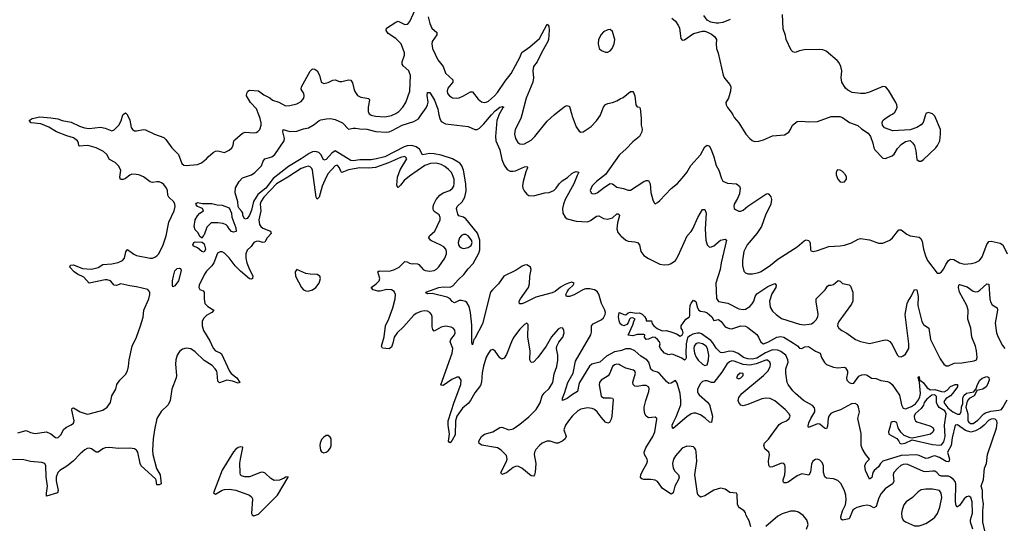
# Model space of a CAD drawing. Header units: inches. Extents: x 1771504 to 1971212, y 471788 to 643615.
# Tile 514 of 587: x 1874673 to 1883406, y 626354 to 630844. Entities that reach past the tile are written whole.
import ezdxf

# ---------------------------------------------------------------- set-up
doc = ezdxf.new("R2010")
doc.units = ezdxf.units.IN
doc.header["$MEASUREMENT"] = 0
for name, color, linetype in [('B8672', 7, 'Continuous'), ('B8673', 7, 'Continuous'), ('B8682', 7, 'Continuous'), ('B8683', 7, 'Continuous')]:
    doc.layers.add(name, color=color, linetype=linetype)

msp = doc.modelspace()

# ---------------------------------------------------------------- linework, layer by layer
at = {"layer": 'B8672', "color": 5}
for points, elevation in [([(1874656.9, 627183.1), (1874730, 627204.6), (1874770, 627185.3), (1874810, 627176.1), (1874910, 627192.2), (1874950, 627174.9), (1874990, 627142), (1875010, 627139.1), (1875036.6, 627163.4), (1875063.9, 627216.1), (1875086.6, 627233.4), (1875130, 627252.2), (1875150.8, 627269.2), (1875154.6, 627290), (1875135.3, 627384.7), (1875139.3, 627400.7), (1875150, 627405.3), (1875209.6, 627369.6), (1875270.8, 627349.2), (1875290, 627350.3), (1875410, 627383), (1875450, 627410.7), (1875478.4, 627450), (1875489.6, 627510), (1875524.5, 627570), (1875535.8, 627610), (1875562.2, 627650), (1875610, 627698.3), (1875630, 627733), (1875638.6, 627770), (1875644.4, 627830), (1875669.8, 627949.8), (1875710, 628031.7), (1875745.6, 628130), (1875767.8, 628207.8), (1875775.3, 628270), (1875817.8, 628370), (1875828.2, 628410), (1875827.6, 628430), (1875810, 628451.6), (1875710, 628477.8), (1875650, 628485), (1875570, 628502.9), (1875530, 628488.7), (1875511.8, 628491.8), (1875477.2, 628530), (1875450, 628538), (1875430, 628537.4), (1875290, 628508.5), (1875242.8, 628562.8), (1875184.4, 628590), (1875156.9, 628610), (1875117, 628650), (1875119.5, 628660.5), (1875122.7, 628670), (1875150, 628672.3), (1875230, 628639.7), (1875310, 628634.1), (1875370, 628647.3), (1875410, 628675.9), (1875490, 628680.9), (1875547.4, 628692.6), (1875584.2, 628710), (1875601.7, 628730), (1875612.8, 628787.2), (1875630, 628808), (1875684.7, 628764.7), (1875710, 628752.9), (1875830, 628731.3), (1875850, 628731.3), (1875870, 628738.6), (1875890, 628751.5), (1875905.6, 628770), (1875944.4, 628850), (1875970.7, 628930), (1875997, 629050), (1876043.7, 629150), (1876051.3, 629190), (1876049.8, 629210), (1876039.3, 629230), (1875994.8, 629270), (1875987.5, 629290), (1875983.9, 629330), (1875975.5, 629350), (1875950, 629383.7), (1875930, 629398.7), (1875910, 629406), (1875890, 629407.3), (1875850, 629400.7), (1875830, 629406.6), (1875770, 629452.9), (1875730, 629469.1), (1875707.2, 629472.8), (1875666.1, 629473.9), (1875650, 629467.4), (1875610, 629438.3), (1875590, 629429.2), (1875568.3, 629428.3), (1875561, 629450), (1875568.5, 629510), (1875550, 629549.7), (1875520, 629580), (1875470, 629605.1), (1875445.1, 629650), (1875414.9, 629674.9), (1875350, 629709.1), (1875290, 629725.2), (1875270, 629729.2), (1875203.7, 629723.7), (1875196.9, 629730), (1875195.5, 629750), (1875186.2, 629770), (1875150, 629796.4), (1875090, 629814.3), (1875000.5, 629850), (1874931.2, 629891.2), (1874860.9, 629920.9), (1874775.3, 629930), (1874757.2, 629950), (1874782, 629970), (1874850, 629982), (1874950, 629974.9), (1875010, 629966), (1875050.2, 629950.2), (1875130, 629936.5), (1875202, 629902), (1875247, 629887), (1875290, 629881.1), (1875390.6, 629890.6), (1875430, 629883.2), (1875490, 629860.2), (1875512, 629868), (1875551, 629910), (1875571.6, 629948.4), (1875588.7, 630000)], 280), ([(1875629.1, 630000), (1875630, 629999.1), (1875650, 629953.4), (1875662.8, 629890), (1875672.7, 629870), (1875690, 629860.3), (1875710, 629858.5), (1875770, 629870.3), (1875790, 629868), (1875868.7, 629828.7), (1875950, 629799.5), (1875970, 629783), (1876023.6, 629710), (1876080.8, 629650), (1876110, 629569.2), (1876130, 629554.7), (1876150, 629551), (1876250, 629560.7), (1876285.1, 629574.9), (1876329.2, 629610), (1876345.2, 629630), (1876390, 629668.4), (1876410, 629679.5), (1876430, 629683.1), (1876490, 629668.5), (1876532.2, 629687.8), (1876555.6, 629710), (1876565.6, 629730), (1876573.6, 629770), (1876580.6, 629779.4), (1876650, 629838), (1876673.4, 629846.6), (1876750, 629841.3), (1876770, 629844.9), (1876786.4, 629853.6), (1876801.3, 629870), (1876814.8, 629910), (1876815, 629930), (1876806.4, 629970), (1876794.3, 630000)], 280), ([(1880000, 627909.2), (1879950, 627899.7), (1879878.8, 627861.2), (1879817.8, 627810), (1879748.4, 627791.6), (1879728, 627772), (1879638.7, 627630), (1879631, 627610), (1879621.6, 627550), (1879576.8, 627523.2), (1879530, 627486.4), (1879487.6, 627467.6), (1879486.6, 627490), (1879506.2, 627533.8), (1879533.6, 627630), (1879583.2, 627710), (1879601.5, 627818.5), (1879737.7, 628050), (1879745.1, 628074.9), (1879745.1, 628130), (1879760.5, 628150), (1879830, 628184.5), (1879850, 628201.5), (1879866.3, 628230), (1879868.3, 628250), (1879863.9, 628270), (1879832.2, 628330), (1879810, 628411.1), (1879794.7, 628434.7), (1879770, 628449.1), (1879730, 628457.4), (1879690, 628458.3), (1879668.7, 628451.3), (1879590, 628405.7), (1879550, 628390.9), (1879522.7, 628390), (1879518, 628410), (1879527.5, 628432.5), (1879544.2, 628455.8), (1879582.6, 628490), (1879589.4, 628510), (1879570, 628516.8), (1879539.3, 628510), (1879510, 628497), (1879470, 628473.7), (1879423.6, 628436.4), (1879396, 628424), (1879250, 628384.9), (1879150, 628334.8), (1879126, 628326), (1879105.6, 628325.6), (1879104.4, 628350), (1879113.6, 628370), (1879184.3, 628470), (1879195.9, 628504.1), (1879198.7, 628570), (1879210.8, 628630), (1879202.5, 628650), (1879170.5, 628670.5), (1879150, 628668.9), (1879130, 628660.2), (1879075.1, 628624.9), (1878968.4, 628571.6), (1878918.3, 628501.7), (1878865, 628450), (1878850.1, 628430), (1878778.9, 628150), (1878710, 628019.3), (1878700.7, 628010), (1878690, 627962), (1878683.9, 627983.9), (1878683.3, 628136.7), (1878672.5, 628250), (1878660.9, 628300.9), (1878638.5, 628338.5), (1878626.9, 628346.9), (1878590, 628355.5), (1878570, 628354.6), (1878530, 628334.7), (1878510, 628347.3), (1878490.9, 628370.9), (1878465.5, 628385.5), (1878330, 628417.2), (1878294.2, 628414.2), (1878280.7, 628420.7), (1878276, 628430), (1878390, 628471.9), (1878430, 628477.9), (1878490, 628475), (1878514.3, 628485.7), (1878561.1, 628538.9), (1878612.9, 628587.1), (1878650, 628636), (1878695.2, 628684.8), (1878745.4, 628774.6), (1878755.3, 628804.7), (1878754.3, 628890), (1878732.7, 628952.7), (1878630, 629079.1), (1878610, 629093.6), (1878567.4, 629107.4), (1878560, 629120), (1878548.2, 629170), (1878551.6, 629188.4), (1878598, 629230), (1878621.3, 629270), (1878632.3, 629327.7), (1878629, 629390), (1878609.9, 629509.9), (1878595, 629550), (1878579.3, 629570), (1878562.4, 629582.4), (1878510.9, 629610), (1878410, 629642.3), (1878350, 629655.4), (1878310, 629658.2), (1878246.5, 629646.5), (1878218.2, 629698.2), (1878190, 629716.4), (1878150, 629728.1), (1878110, 629725.7), (1878081.9, 629718.1), (1877910, 629628.4), (1877837.6, 629610), (1877790, 629603.4), (1877690, 629601.6), (1877630, 629594.9), (1877610, 629597.8), (1877470, 629682.3), (1877440, 629660), (1877390, 629606.6), (1877370, 629599.7), (1877342.4, 629650), (1877326.3, 629666.3), (1877297.2, 629677.2), (1877270, 629673), (1877240.1, 629659.9), (1877170.2, 629610), (1877056.3, 629543.7), (1876922.1, 629437.9), (1876855.9, 629350), (1876783.8, 629296.2), (1876746.5, 629233.5), (1876730, 629156.2), (1876710, 629112.8), (1876690, 629081.7), (1876670, 629077.2), (1876652.8, 629110), (1876651.9, 629130), (1876644.5, 629144.5), (1876619.4, 629170), (1876609.9, 629189.9), (1876608.5, 629230), (1876583.8, 629310), (1876586.3, 629353.7), (1876618, 629410), (1876650, 629442.4), (1876730, 629468.9), (1876758, 629490), (1876817, 629550), (1876833.3, 629590), (1876847.9, 629612.1), (1876910, 629629.3), (1876935.8, 629650), (1877017.6, 629770), (1877021.2, 629790), (1877006.4, 629850), (1877009.8, 629870.2), (1877070, 629852.7), (1877130, 629855.8), (1877190, 629878.5), (1877233.3, 629886.7), (1877285.6, 629914.4), (1877330, 629950.5), (1877344.2, 629955.8), (1877393.8, 629966.2), (1877430, 629968.2), (1877470, 629958.9), (1877535.3, 629930), (1877590, 629873.6), (1877630, 629884), (1877650, 629883.9), (1877690, 629876.1), (1877752.7, 629872.7), (1877832.6, 629852.6), (1877930, 629848.6), (1877950, 629851.6), (1877977.8, 629862.2), (1878065.6, 629910), (1878170, 629941.3), (1878210, 629964.7), (1878234.3, 630000)], 260), ([(1877786.7, 630000), (1877790, 629997.6), (1877828.4, 629988.4), (1877910, 629983.5), (1877970, 629994.3), (1877983.2, 630000)], 280), ([(1878391.5, 630000), (1878398, 629970), (1878410, 629943), (1878450, 629920.4), (1878650, 629898.2), (1878710, 629870.3), (1878730, 629871.5), (1878750, 629882.8), (1878790, 629922.3), (1878857.7, 630000)], 260), ([(1878923.9, 630000), (1878922.5, 629997.5), (1878904.4, 629950), (1878894, 629810), (1878897, 629770), (1878930.1, 629690.1), (1878950, 629606.7), (1878970, 629554.9), (1878995.9, 629515.9), (1879023.2, 629503.2), (1879050, 629500.9), (1879070, 629505.3), (1879150, 629540.3), (1879170, 629542), (1879176, 629536), (1879177.6, 629530), (1879162.9, 629497.1), (1879137.5, 629410), (1879132.5, 629372.5), (1879136, 629350), (1879146.9, 629326.9), (1879170, 629299.1), (1879190, 629285.5), (1879230, 629283.8), (1879330, 629310.6), (1879370, 629314), (1879390, 629320.7), (1879410, 629330.7), (1879430, 629350.7), (1879458.4, 629390), (1879484.1, 629415.9), (1879533, 629447), (1879570, 629481.6), (1879590, 629494.4), (1879610, 629499.1), (1879633.2, 629493.2), (1879616, 629464), (1879589.1, 629390), (1879512, 629250), (1879496.1, 629210), (1879487.8, 629170), (1879489.2, 629130), (1879510, 629094.9), (1879530, 629080.2), (1879610, 629057.2), (1879710, 629052.8), (1879735.9, 629064.1), (1879790, 629101.7), (1879810, 629106), (1879850, 629082), (1879890, 629076.5), (1879930.7, 629089.3), (1879970, 629124.4), (1879982.5, 629122.5), (1879990, 629118.8), (1879992.6, 629110), (1879974.9, 629045.1), (1879969.3, 628989.3), (1879979.5, 628959.5), (1880000, 628934.4)], 260), ([(1879125.8, 630000), (1879117.8, 629970), (1879068, 629870), (1879062.8, 629830), (1879070.3, 629790), (1879090, 629756.4), (1879110, 629744.2), (1879130, 629740.9), (1879150, 629745.3), (1879210, 629777.8), (1879241.7, 629810), (1879350, 629944.4), (1879413.4, 630000)], 280), ([(1879571.2, 630000), (1879574, 629990), (1879610, 629894.8), (1879635.5, 629855.5), (1879650, 629847.3), (1879670, 629850.5), (1879741.1, 629898.9), (1879790, 629948.2), (1879822.9, 629997.1), (1879824.1, 630000)], 280), ([(1880000, 627782.1), (1879990, 627787.7), (1879970, 627792.2), (1879950, 627785.5), (1879929.4, 627770), (1879907.3, 627710), (1879892, 627688), (1879830.5, 627650), (1879816, 627630), (1879811.7, 627608.3), (1879830, 627507.8), (1879852, 627492), (1879913.8, 627493.8), (1879930, 627490.4), (1879936.7, 627476.7), (1879924.4, 627330), (1879917.8, 627302.2), (1879904.7, 627275.3), (1879890, 627267.3), (1879870, 627278), (1879830, 627321.7), (1879795, 627370), (1879770, 627390.5), (1879750, 627398.5), (1879710, 627402.9), (1879648.6, 627391.4), (1879623.4, 627376.6), (1879574, 627330), (1879540.7, 627290), (1879515.2, 627250), (1879498.9, 627210), (1879518.7, 627150), (1879510.3, 627130), (1879490, 627111.2), (1879450, 627092.1), (1879430, 627089.7), (1879379, 627110), (1879347.3, 627110), (1879307, 627090), (1879282, 627070), (1879250, 627033.6), (1879238.9, 627010), (1879235.3, 626990), (1879250.3, 626910.3), (1879245.1, 626834.9), (1879240.4, 626810), (1879230, 626798.4), (1879210, 626802), (1879127.6, 626870), (1879090, 626885.7), (1879070, 626884), (1879050, 626873.7), (1878990, 626828.3), (1878950, 626813.2), (1878939.5, 626830), (1878991.5, 626928.5), (1878995.6, 626950), (1878990, 626980.9), (1878942.9, 627030), (1878910, 627049.7), (1878771.8, 627071.8), (1878747.8, 627087.8), (1878745.1, 627110), (1878769.7, 627150), (1878795.1, 627170), (1878870, 627191.5), (1878930, 627228.7), (1878950, 627232.2), (1879010, 627207.6), (1879050, 627219), (1879110, 627258), (1879190, 627324.2), (1879254.6, 627390), (1879289.7, 627449.7), (1879308.2, 627511.8), (1879325.6, 627534.4), (1879370, 627576.5), (1879401.4, 627630), (1879414.7, 627705.3), (1879437, 627770), (1879447.2, 627827.2), (1879445.7, 627870), (1879435.3, 627930), (1879436.9, 627950), (1879454.7, 627985.3), (1879490, 628031), (1879502, 628070), (1879499.3, 628090), (1879489.3, 628109.3), (1879470, 628114.5), (1879450, 628100.9), (1879390, 628032.3), (1879342.3, 627950), (1879270, 627849.7), (1879230, 627809.5), (1879210, 627805.2), (1879198.4, 627830), (1879200.4, 627910), (1879180.9, 628030), (1879182.7, 628142.7), (1879170, 628155.1), (1879150, 628142.9), (1879110, 628100.5), (1879053.4, 628026.6), (1879033.8, 627990), (1878990, 627876), (1878970, 627844.5), (1878950, 627835.6), (1878930, 627847.8), (1878890, 627906), (1878870, 627922), (1878850, 627914), (1878830, 627889.6), (1878810, 627853.6), (1878786.8, 627773.2), (1878775.8, 627715.7), (1878767.7, 627632.3), (1878759.4, 627600.6), (1878710, 627536.5), (1878672.2, 627467.8), (1878650, 627442.9), (1878599.6, 627400.4), (1878549.1, 627330.9), (1878536.8, 627290), (1878535.2, 627164.8), (1878510, 627117.2), (1878490, 627094), (1878480.9, 627100.9), (1878477.2, 627110), (1878484.2, 627170), (1878471.8, 627251.8), (1878474.5, 627290), (1878527.1, 627452.9), (1878584.9, 627610), (1878588.9, 627650), (1878570, 627676.8), (1878550, 627677.3), (1878504.3, 627655.7), (1878430, 627602.6), (1878410, 627604), (1878408.5, 627608.5), (1878509.8, 627889.8), (1878514.4, 627930), (1878490.9, 627990), (1878495.4, 628010), (1878530.7, 628050), (1878536.1, 628070), (1878532.5, 628092.5), (1878517.6, 628110), (1878499.4, 628119.4), (1878450, 628129), (1878410, 628118.2), (1878350, 628082.4), (1878337.4, 628097.4), (1878330, 628122), (1878332.4, 628210), (1878326.6, 628230), (1878309.8, 628249.8), (1878290, 628260.3), (1878263, 628263), (1878230, 628258.5), (1878190, 628239.8), (1878170, 628224.4), (1878076.6, 628123.4), (1878020.2, 628070), (1877995.3, 628030), (1877983.5, 627976.5), (1877970, 627941.6), (1877950, 627927.8), (1877890, 627932.7), (1877880.5, 627950), (1877905.8, 628034.2), (1877917.6, 628130), (1877947.5, 628192.5), (1877982.8, 628290), (1878003.1, 628370), (1878006, 628410), (1877994.2, 628434.2), (1877969.8, 628449.8), (1877930, 628453.3), (1877870, 628437.1), (1877850, 628438.2), (1877807, 628450), (1877791.5, 628470), (1877836, 628504), (1877860.7, 628530), (1877866.6, 628550), (1877848.3, 628610), (1877861.8, 628618.2), (1877950, 628615.9), (1877990, 628626.8), (1878039.7, 628650), (1878090, 628702.3), (1878110, 628698.5), (1878130, 628685.8), (1878150, 628680.7), (1878170, 628684.5), (1878200.4, 628680.4), (1878213.1, 628673.1), (1878250, 628630.3), (1878270, 628622.3), (1878310, 628615.8), (1878350, 628622.4), (1878370, 628634), (1878390, 628654.9), (1878442.2, 628730), (1878458.3, 628770), (1878458, 628790), (1878451.6, 628810), (1878435.6, 628830), (1878402.9, 628850), (1878324.3, 628884.3), (1878315.1, 628890), (1878302, 628910), (1878306.3, 628930), (1878356.4, 628970), (1878402, 629070), (1878402.7, 629090), (1878394.5, 629114.5), (1878350, 629145.1), (1878341.1, 629161.1), (1878339.8, 629190), (1878345.4, 629210), (1878367.9, 629252.1), (1878400.7, 629290), (1878430, 629310.1), (1878488.7, 629331.3), (1878511.6, 629350), (1878522.6, 629370), (1878527.8, 629392.2), (1878525.2, 629430), (1878512.7, 629470), (1878501.4, 629490), (1878476.8, 629516.8), (1878443.2, 629543.2), (1878410, 629562.1), (1878370, 629573.5), (1878315.5, 629570), (1878267.6, 629552.4), (1878130, 629457.9), (1878082.2, 629417.8), (1878050, 629376.3), (1878030, 629358.4), (1878019.6, 629370), (1878018.3, 629378.3), (1878024.5, 629450), (1878047, 629513), (1878105.6, 629610), (1878101.5, 629621.5), (1878090, 629631.2), (1878050, 629624.4), (1877944.8, 629575.2), (1877830, 629535.2), (1877770, 629527.7), (1877690, 629532.8), (1877590, 629513.1), (1877531.1, 629491.1), (1877520, 629500), (1877509.7, 629530), (1877495.4, 629550), (1877490, 629553.6), (1877470, 629548.5), (1877410, 629482.4), (1877390.1, 629450), (1877356.8, 629370), (1877330, 629272.7), (1877310, 629255.1), (1877301.3, 629270), (1877271.1, 629511.1), (1877265.3, 629525.3), (1877250, 629540.7), (1877230, 629544.9), (1877210, 629541.6), (1877170, 629526.4), (1877052.3, 629447.7), (1876950, 629389.3), (1876838.6, 629270), (1876812.4, 629230), (1876806.9, 629210), (1876810.4, 629149.6), (1876793.7, 629070), (1876798.4, 629030), (1876811.1, 629010), (1876830, 628997.8), (1876898, 628970), (1876902.2, 628950), (1876868.9, 628911.1), (1876846.3, 628873.7), (1876830, 628869.1), (1876790, 628879.9), (1876770, 628878), (1876750.8, 628869.2), (1876726.1, 628833.9), (1876690, 628801), (1876678.8, 628770), (1876679.4, 628730), (1876688.3, 628688.3), (1876703.8, 628643.8), (1876739.7, 628570), (1876738, 628550), (1876730, 628543.5), (1876710, 628548.6), (1876630, 628615.7), (1876583.5, 628663.5), (1876530, 628733.5), (1876490, 628775.1), (1876470, 628785.8), (1876450, 628787.8), (1876426.1, 628773.9), (1876393.4, 628690), (1876376.6, 628663.4), (1876330, 628616.2), (1876310.8, 628590), (1876263.2, 628490), (1876261.3, 628470), (1876270, 628452.7), (1876300.3, 628440.3), (1876310.2, 628430.2), (1876308.2, 628370), (1876316.2, 628330), (1876342.7, 628302.7), (1876394, 628270), (1876377.1, 628250), (1876333.6, 628226.4), (1876303.3, 628196.8), (1876292.1, 628170), (1876291.8, 628130), (1876302.5, 628090), (1876357.9, 627997.9), (1876390, 627932), (1876410, 627908.2), (1876451.2, 627891.2), (1876461.6, 627881.6), (1876532.8, 627730), (1876548.9, 627708.9), (1876598, 627670), (1876626.8, 627630), (1876610, 627623.5), (1876561.4, 627641.4), (1876510, 627648.1), (1876444.4, 627624.4), (1876430, 627639), (1876425.4, 627710), (1876420.2, 627730), (1876407.9, 627750), (1876378.7, 627778.7), (1876310, 627822.2), (1876230, 627901.5), (1876190, 627927.1), (1876150, 627933.8), (1876115.4, 627924.6), (1876090, 627903.5), (1876070.1, 627869.9), (1876056.8, 627830), (1876055, 627790), (1876064.8, 627690), (1876061.2, 627670), (1876021, 627570), (1876006.5, 627470), (1875988.8, 627430), (1875927.7, 627372.3), (1875890.1, 627309.9), (1875867.1, 627210), (1875855.7, 627130), (1875851.2, 627030), (1875854.2, 626990), (1875885.4, 626865.4), (1875920.2, 626810), (1875926.8, 626730), (1875910, 626721.6), (1875890, 626720.9), (1875882.5, 626762.5), (1875876, 626776), (1875751.3, 626890), (1875742.4, 626910), (1875720.1, 627010), (1875708.8, 627028.8), (1875690, 627040.8), (1875650, 627046.8), (1875550, 627042.8), (1875470, 627052), (1875431, 627050), (1875410, 627041.5), (1875370, 627010.7), (1875350, 627011.5), (1875310, 627041), (1875290, 627046.8), (1875270, 627043), (1875250, 627031.6), (1875210, 626996.3), (1875148, 626930), (1875090, 626885.5), (1875030.2, 626850), (1875010.9, 626830), (1874997.5, 626790), (1874996.1, 626756.1), (1875013.8, 626670), (1875008.8, 626651.2), (1874910, 626621.2), (1874909.1, 626649.1), (1874920.1, 626710), (1874907.2, 626792.8), (1874905.8, 626890), (1874896.5, 626910), (1874870, 626918.2), (1874770, 626928.2), (1874710, 626942), (1874610, 626946.8)], 280), ([(1880000, 629652), (1879990, 629642.9), (1879867.3, 629472.7), (1879790, 629411.1), (1879750, 629371.1), (1879733.4, 629330), (1879741.6, 629310), (1879750, 629303.7), (1879770, 629302.3), (1879794, 629310), (1879859.4, 629360.6), (1879910, 629392.2), (1879930, 629390.3), (1879970, 629360.9), (1880000, 629354.9)], 280), ([(1880000, 628149.1), (1879999.1, 628150), (1879990, 628174), (1879984.6, 628210), (1879989.7, 628250.3), (1880000, 628245.2)], 240)]:
    msp.add_lwpolyline(points, dxfattribs=dict(at, elevation=elevation))
for points, elevation in [([(1876295.6, 629215.6), (1876376.7, 629216.7), (1876423.5, 629203.5), (1876470, 629200.5), (1876530, 629176.9), (1876552.7, 629130), (1876555.5, 629095.5), (1876590, 628998.8), (1876592.2, 628967.8), (1876570, 628961.5), (1876550, 628967.7), (1876529.8, 628990), (1876515.5, 629015.5), (1876505.1, 629025.1), (1876477.5, 629037.5), (1876430, 629044.4), (1876370, 629044.2), (1876333.4, 629006.6), (1876310, 628937.6), (1876300.5, 628930), (1876290, 628908.7), (1876270, 628922), (1876255.1, 628955.1), (1876230, 628982), (1876221.2, 629010), (1876229.6, 629070), (1876250, 629106), (1876270, 629131), (1876302, 629150), (1876295.3, 629170), (1876248.7, 629190), (1876235.3, 629210), (1876241.2, 629218.8), (1876250, 629224.7)], 260), ([(1878610, 628941.4), (1878590, 628932), (1878574.4, 628910), (1878562, 628870), (1878564.6, 628850), (1878574.2, 628834.2), (1878590, 628822.3), (1878610, 628817.2), (1878650, 628823.8), (1878676.7, 628843.3), (1878686.8, 628870), (1878679.9, 628890), (1878650, 628928.7), (1878630, 628940.8)], 280), ([(1876310, 628782.7), (1876289.6, 628789.6), (1876250, 628822.9), (1876216.5, 628836.5), (1876209.4, 628850), (1876217.2, 628870), (1876230, 628876.4), (1876290, 628871.3), (1876310, 628858.4), (1876321.7, 628810)], 260), ([(1876030, 628478), (1876027.2, 628487.2), (1876028.3, 628528.3), (1876035.8, 628570), (1876050, 628617.1), (1876070, 628638.7), (1876090, 628642), (1876098.4, 628638.4), (1876104, 628624), (1876087.4, 628550), (1876080.3, 628530), (1876050, 628485.2)], 260), ([(1877130, 628629), (1877117.3, 628610), (1877118.4, 628570), (1877172.2, 628470), (1877190, 628450.4), (1877210, 628440.3), (1877230, 628437), (1877270, 628448.8), (1877298, 628470), (1877328, 628510), (1877341.6, 628550), (1877334.5, 628570), (1877310, 628585.6), (1877250, 628587.4), (1877210, 628596)], 320), ([(1877410, 627159.5), (1877390, 627158.4), (1877370, 627145.1), (1877350, 627122), (1877337.3, 627090), (1877333.8, 627070), (1877340.3, 627030), (1877350, 627014.9), (1877370, 627005.7), (1877390, 627010.3), (1877410, 627022.6), (1877428.4, 627050), (1877434.5, 627070), (1877434, 627130), (1877425.4, 627145.4)], 320), ([(1876630, 627058.4), (1876610, 627051.2), (1876590, 627036.3), (1876570, 627013.3), (1876470, 626852), (1876391, 626650), (1876410, 626639.1), (1876470, 626673.7), (1876490, 626680.3), (1876530, 626683.8), (1876590, 626675.5), (1876711.3, 626630), (1876730, 626616), (1876736.7, 626596.7), (1876728.3, 626468.3), (1876734.8, 626454.8), (1876750, 626446.8), (1876790, 626460.7), (1876960.8, 626630), (1877055.3, 626790), (1877053.2, 626793.2), (1877030, 626789), (1877019.9, 626780.1), (1876977.2, 626762.8), (1876930, 626760.5), (1876898.9, 626778.9), (1876850, 626826.3), (1876830, 626832.6), (1876810, 626829.7), (1876710, 626791), (1876671, 626791), (1876641.1, 626801.1), (1876631.3, 626811.3), (1876627, 626827), (1876626.5, 626913.5), (1876629.8, 626950.2), (1876651.6, 627051.6), (1876650, 627055.3)], 320)]:
    msp.add_lwpolyline(points, close=True, dxfattribs=dict(at, elevation=elevation))
at = {"layer": 'B8673', "color": 5}
for points, elevation in [([(1877983.2, 630000), (1878010, 630011.6), (1878036.8, 630030), (1878071.9, 630070), (1878097.2, 630110), (1878134.5, 630210), (1878139.8, 630350), (1878123.9, 630390), (1878074.2, 630434.3), (1878064.2, 630450), (1878064.2, 630470), (1878085.4, 630530), (1878085.2, 630550), (1878057.3, 630630), (1878010, 630677.2), (1877940.9, 630720.9), (1877924.7, 630750), (1877927.3, 630770), (1878010, 630822.3), (1878030, 630830.3), (1878090, 630803.1), (1878110, 630804.2), (1878117.6, 630810), (1878132, 630828), (1878196.8, 630970)], 280), ([(1878294.7, 630870), (1878310.2, 630810.2), (1878329.2, 630769.2), (1878372.7, 630730), (1878371.7, 630710), (1878332.1, 630650), (1878327.5, 630630), (1878333, 630590), (1878382.8, 630490), (1878427.5, 630430), (1878450.2, 630370.2), (1878515.8, 630310), (1878513.7, 630290), (1878470, 630237.6), (1878464.1, 630210), (1878468.4, 630190), (1878484, 630170), (1878512.7, 630152.7), (1878550, 630149.3), (1878570, 630153), (1878610, 630168.2), (1878670, 630204), (1878690, 630204.2), (1878740.6, 630140.6), (1878770, 630117.8), (1878791.1, 630111.1), (1878810, 630112.7), (1878830, 630122.5), (1878884.7, 630170), (1878910, 630199), (1878979.5, 630300.5), (1879032.5, 630367.5), (1879108.6, 630510), (1879126.3, 630553.7), (1879196.7, 630603.4), (1879282.3, 630677.7), (1879350, 630804.7), (1879367.1, 630787.1), (1879370.2, 630750.2), (1879363.6, 630670), (1879357.6, 630650), (1879303.4, 630556.6), (1879261.8, 630470), (1879231.3, 630430), (1879225, 630390), (1879230.2, 630330), (1879225.5, 630290), (1879165.8, 630150), (1879125.8, 630000)], 280), ([(1876794.3, 630000), (1876772.9, 630052.9), (1876719, 630110), (1876685.6, 630170), (1876687.6, 630192.4), (1876696, 630210), (1876710, 630218.4), (1876790, 630213.1), (1876838.7, 630178.7), (1876890, 630151.4), (1876914.9, 630130), (1876972.6, 630112.6), (1877030, 630080.4), (1877070, 630083.1), (1877130, 630098.7), (1877170, 630119.5), (1877192, 630148), (1877196.8, 630170), (1877192.7, 630190), (1877170.7, 630230), (1877173.3, 630250), (1877250, 630388.7), (1877270, 630408.9), (1877290, 630407.4), (1877311, 630391), (1877331.6, 630351.6), (1877348.1, 630290), (1877370, 630278.5), (1877410, 630289), (1877450, 630308.9), (1877470, 630310.3), (1877510, 630297.6), (1877530, 630296.5), (1877590, 630311.3), (1877610, 630307), (1877626.1, 630286.1), (1877635.8, 630235.8), (1877646.7, 630206.7), (1877670, 630173.4), (1877697.7, 630157.7), (1877770, 630145.5), (1877775.9, 630130), (1877764.1, 630070), (1877764.7, 630030), (1877773.1, 630010), (1877786.7, 630000)], 280), ([(1878234.3, 630000), (1878277.4, 630062.7), (1878290.6, 630090), (1878294.9, 630114.9), (1878287, 630173), (1878290, 630198), (1878310, 630198.8), (1878351, 630130), (1878380.6, 630050), (1878391.5, 630000)], 260), ([(1879824.1, 630000), (1879852.3, 630067.7), (1879868.5, 630091.5), (1879890, 630102.4), (1879930, 630110.4), (1879970, 630125.3), (1880000, 630142.4)], 280), ([(1875588.7, 630000), (1875590, 630004), (1875610, 630018), (1875629.1, 630000)], 280), ([(1878857.7, 630000), (1878890, 630037.1), (1878930, 630068.8), (1878956.2, 630076.2), (1878966.8, 630070), (1878957.6, 630062.4), (1878923.9, 630000)], 260), ([(1879413.4, 630000), (1879459.5, 630040.5), (1879510, 630078.4), (1879530, 630084.9), (1879550, 630074.8), (1879571.2, 630000)], 280)]:
    msp.add_lwpolyline(points, dxfattribs=dict(at, elevation=elevation))
at = {"layer": 'B8673', "color": 5, "elevation": 320}
msp.add_lwpolyline([(1879910, 630756.3), (1879890, 630755.4), (1879850, 630735.8), (1879830, 630714.3), (1879807.8, 630670), (1879803.5, 630630), (1879813.4, 630590), (1879832, 630570), (1879870, 630555.4), (1879890, 630556.5), (1879910, 630568.2), (1879928.7, 630590), (1879946.6, 630630), (1879952, 630670), (1879930, 630740.9)], close=True, dxfattribs=at)
at = {"layer": 'B8682', "color": 5}
for points, elevation in [([(1880183.1, 630000), (1880186.4, 629970), (1880186, 629910), (1880193.8, 629873.8), (1880192, 629850), (1880170.2, 629809.8), (1880110, 629762.4), (1880050, 629697.6), (1880000, 629652)], 280), ([(1880996.7, 630000), (1881010, 629976.4), (1881051.2, 629931.2), (1881114.4, 629830), (1881150, 629790.4), (1881170, 629774.9), (1881190, 629766), (1881230, 629766.4), (1881270, 629778.7), (1881350, 629814.3), (1881457.5, 629822.5), (1881493.4, 629846.6), (1881509.6, 629870), (1881527.8, 629910), (1881570, 629942.4), (1881610, 629946.4), (1881670, 629938), (1881750, 629942.8), (1881870, 629985.3), (1881947.7, 629987.7), (1881970, 629978.8), (1882032.3, 629932.3), (1882107.7, 629907.7), (1882138.5, 629878.5), (1882198.8, 629838.8), (1882219.1, 629810), (1882240.5, 629750), (1882247.7, 629710), (1882258, 629690), (1882330, 629617.3), (1882350, 629615.5), (1882410, 629637), (1882428.6, 629651.4), (1882458, 629702), (1882490, 629738), (1882530, 629764.9), (1882570, 629774), (1882592.8, 629752.8), (1882608, 629728), (1882621.1, 629681.1), (1882630, 629606), (1882650, 629591), (1882670, 629591.3), (1882690, 629604.7), (1882799, 629710), (1882814, 629730), (1882833.2, 629770), (1882841.2, 629830), (1882839, 629870), (1882788.7, 629990), (1882778.6, 630000)], 320), ([(1882705.6, 630000), (1882685.3, 629934.7), (1882668.7, 629911.3), (1882630.3, 629889.7), (1882570, 629869.4), (1882418.6, 629858.6), (1882344.5, 629884.5), (1882325.2, 629910), (1882324, 629930), (1882329, 629950), (1882348.7, 629970), (1882400.8, 630000)], 320), ([(1880000, 629354.9), (1880029.1, 629349.1), (1880070, 629332.2), (1880090, 629333.1), (1880210, 629411.6), (1880230, 629420.3), (1880250, 629420.5), (1880263.6, 629390), (1880272.2, 629312.2), (1880287.9, 629247.9), (1880301.1, 629221.1), (1880310, 629213.4), (1880330, 629223.8), (1880350, 629242.4), (1880450, 629347.7), (1880506.2, 629393.8), (1880550, 629439.1), (1880590, 629490.6), (1880626.6, 629553.4), (1880710, 629646), (1880750, 629718), (1880770, 629732.4), (1880790, 629722), (1880810, 629685.5), (1880830.3, 629629.7), (1880851.1, 629551.1), (1880872.9, 629510), (1880896.5, 629436.5), (1880910, 629413), (1880950, 629395.3), (1881030, 629390.3), (1881056.5, 629370), (1881062.8, 629350), (1881057.8, 629302.2), (1881040.7, 629259.3), (1881010.5, 629210), (1881006, 629190), (1881010.8, 629170), (1881020.9, 629160.9), (1881050, 629147), (1881070, 629147.2), (1881090, 629155.8), (1881129.8, 629190.2), (1881290, 629298.3), (1881310, 629303.1), (1881318.7, 629298.7), (1881335, 629275), (1881339.7, 629250), (1881333.8, 629210), (1881286.9, 629113.1), (1881251, 629010), (1881211.6, 628948.4), (1881125.4, 628850), (1881096.2, 628790), (1881085, 628710), (1881084.8, 628664.8), (1881095.6, 628615.6), (1881110, 628600.4), (1881130, 628591.8), (1881172.7, 628592.7), (1881230, 628602.6), (1881250, 628612.2), (1881332.7, 628667.3), (1881396.9, 628723.1), (1881570, 628832.4), (1881630, 628884.2), (1881650, 628892), (1881668.5, 628888.5), (1881678.3, 628878.3), (1881683.4, 628863.4), (1881686.1, 628806.1), (1881690, 628796), (1881710.6, 628790.6), (1881750, 628798.4), (1881850, 628835.3), (1881950, 628838.7), (1881990, 628845.7), (1882050, 628867.4), (1882110, 628899.5), (1882130, 628905.7), (1882210, 628892.4), (1882290, 628863.7), (1882330, 628863.8), (1882390.9, 628889.1), (1882413.6, 628910), (1882470, 628982), (1882490, 628982), (1882542, 628942), (1882570, 628928.2), (1882650, 628918), (1882665.1, 628905.1), (1882677.1, 628877.1), (1882690.3, 628810), (1882708.1, 628750), (1882725, 628710), (1882810, 628599.1), (1882830, 628598), (1882850, 628610.4), (1882870, 628637.1), (1882886.2, 628673.8), (1882909.8, 628710), (1882930, 628721.2), (1882957.9, 628717.9), (1883010, 628689.2), (1883050, 628678), (1883116.3, 628683.7), (1883150, 628691.8), (1883186.6, 628710), (1883210, 628742), (1883250, 628850.5), (1883270, 628877.6), (1883290, 628880.9), (1883370, 628864.2), (1883391.8, 628850), (1883430, 628770.5)], 280), ([(1880000, 628934.4), (1880003.6, 628930), (1880050, 628891.1), (1880070, 628882.7), (1880130, 628876.9), (1880152.7, 628870), (1880168.9, 628850), (1880181.7, 628790), (1880210, 628754.9), (1880250, 628726.4), (1880350, 628676.3), (1880390.4, 628670.4), (1880430, 628675.3), (1880450, 628682.6), (1880490, 628710.4), (1880514, 628750), (1880592.5, 628927.5), (1880630, 628968.4), (1880643.1, 628990), (1880687.6, 629090), (1880730, 629160.7), (1880750, 629160.7), (1880760.3, 629130), (1880752.5, 628990), (1880759.1, 628890), (1880770, 628847.7), (1880790, 628828.4), (1880810, 628830.4), (1880830, 628839.5), (1880890, 628890.2), (1880930, 628898.7), (1880943, 628890), (1880895.2, 628690), (1880884.9, 628630), (1880848, 628510), (1880854.3, 628374.3), (1880870, 628346), (1880953.3, 628333.2), (1881050, 628283), (1881090, 628275.4), (1881110, 628278.9), (1881150, 628301.8), (1881170, 628324.9), (1881184.6, 628350), (1881196.8, 628390), (1881210, 628413.8), (1881310, 628479.2), (1881370, 628505.5), (1881383.8, 628490), (1881378.3, 628470), (1881345, 628415), (1881324.6, 628350), (1881330, 628297.3), (1881350, 628260.3), (1881381.7, 628230), (1881430, 628196.9), (1881590, 628145.6), (1881630, 628141), (1881675.7, 628144.3), (1881697, 628150), (1881717.3, 628162.7), (1881736.7, 628183.3), (1881752, 628210), (1881755.5, 628235.5), (1881736.1, 628343.9), (1881738.7, 628370), (1881816.2, 628450), (1881836.6, 628483.4), (1881849.5, 628490.5), (1881870, 628490.4), (1881890, 628497.6), (1881932, 628532), (1881950, 628525.5), (1881970, 628506), (1882030, 628493.4), (1882042, 628482), (1882062, 628430), (1882063.7, 628370), (1882062, 628350), (1882050, 628322), (1881937.4, 628170), (1881928.7, 628150), (1881927.8, 628130), (1881938.5, 628110), (1881964.2, 628090), (1882010, 628065.5), (1882085.8, 628010), (1882130, 627991.6), (1882210, 627975.4), (1882350, 628006), (1882370, 628004.2), (1882390, 627991.8), (1882410, 627966.7), (1882454.4, 627874.4), (1882470, 627860.5), (1882490, 627857.1), (1882510, 627864.4), (1882530, 627880.4), (1882559.8, 627930), (1882559.8, 627970), (1882525.2, 628230), (1882545.6, 628330), (1882553.4, 628350), (1882583.7, 628396.3), (1882610, 628453.4), (1882630, 628450.8), (1882642.3, 628390), (1882640.2, 628310), (1882673.4, 628170), (1882690, 628142), (1882736.5, 628110), (1882750.2, 628010), (1882837.2, 627837.2), (1882870, 627790.4), (1882890, 627775.8), (1882910, 627777), (1882960.9, 627799.1), (1883030, 627803.3), (1883139.4, 627820.6), (1883158.5, 627830), (1883165.2, 627850), (1883159.3, 627910), (1883150.4, 627950), (1883118, 628030), (1883110.5, 628110), (1883081.7, 628190), (1883086.2, 628270), (1883073.7, 628310), (1883009.9, 628430), (1882998.6, 628470), (1883002, 628490), (1883010, 628496.5), (1883077.5, 628477.5), (1883130, 628437.3), (1883150, 628431.3), (1883170, 628434.7), (1883190, 628447.1), (1883250, 628502), (1883270, 628501), (1883276.8, 628370), (1883282.8, 628342.8), (1883298, 628318), (1883341.3, 628290), (1883346.7, 628270), (1883324.8, 628155.2), (1883336.6, 628070), (1883351.6, 628030), (1883390, 627956), (1883410, 627929)], 260), ([(1880000, 628245.2), (1880030, 628230.6), (1880048.1, 628228.1), (1880070, 628245.5), (1880090, 628253.1), (1880143.4, 628243.4), (1880170, 628246.4), (1880194.4, 628234.4), (1880214.9, 628214.9), (1880228, 628190), (1880230, 628174), (1880275.3, 628175.3), (1880282.8, 628150), (1880298.4, 628130), (1880328.1, 628108.1), (1880370, 628087.7), (1880410, 628091), (1880455.9, 628075.9), (1880498.5, 628058.5), (1880530, 628038.8), (1880550, 628051.3), (1880558, 628070), (1880552, 628092), (1880539, 628110), (1880539.3, 628130), (1880582, 628190), (1880614, 628210), (1880618, 628222), (1880615.8, 628270), (1880621, 628310), (1880630, 628330.6), (1880650, 628357.3), (1880655.9, 628355.9), (1880670, 628346), (1880684, 628290), (1880698, 628270), (1880710, 628262.2), (1880750, 628255.4), (1880770, 628246), (1880811.4, 628210), (1880830, 628179.1), (1880870, 628186.3), (1880895.6, 628170), (1880930, 628123.2), (1880950, 628111.7), (1880970, 628107), (1880990, 628104.4), (1881070, 628130.2), (1881110, 628127.7), (1881130, 628117.3), (1881210, 628053), (1881226.7, 628030), (1881246.7, 627986.7), (1881270, 627972.7), (1881310, 627984.9), (1881389.8, 628030.2), (1881424.4, 628035.6), (1881450, 628029.5), (1881537.4, 627977.4), (1881572.9, 627952.9), (1881590, 627934), (1881610, 627931), (1881635.5, 627944.5), (1881670, 627947.3), (1881730, 627906.8), (1881774, 627890), (1881784.7, 627850), (1881810, 627804.7), (1881827.9, 627787.9), (1881890, 627764), (1881930, 627758.8), (1881985.4, 627765.4), (1881998, 627758), (1882014.8, 627730), (1882014.8, 627710), (1882004.9, 627670), (1882010.6, 627650), (1882030.6, 627630), (1882050, 627620.9), (1882070, 627623.7), (1882115.5, 627684.5), (1882142.7, 627697.3), (1882170, 627699.5), (1882190, 627694), (1882226.6, 627666.6), (1882270, 627664.2), (1882310, 627647.3), (1882370, 627637.2), (1882390, 627629.6), (1882411.4, 627611.4), (1882475, 627515), (1882492.9, 627430), (1882510, 627400.1), (1882530, 627394.5), (1882583.9, 627416.1), (1882619.3, 627440.7), (1882645.1, 627474.9), (1882657.5, 627502.5), (1882661.5, 627530), (1882652.7, 627627.3), (1882655.3, 627635.3), (1882650, 627638), (1882643.1, 627676.9), (1882650, 627682), (1882653.2, 627653.2), (1882662, 627642), (1882670, 627643), (1882690, 627626.7), (1882720.5, 627580.5), (1882750, 627563.2), (1882790, 627567.1), (1882850, 627549.1), (1882873.3, 627546.7), (1882898.6, 627561.4), (1882930, 627592.2), (1882970, 627610.6), (1882991.1, 627611.1), (1882990.7, 627590), (1882950, 627535.1), (1882930, 627509.6), (1882890, 627488.2), (1882874.3, 627470), (1882870.2, 627450), (1882905, 627405), (1882949.3, 627370), (1882990, 627347.4), (1883011.7, 627348.3), (1883022, 627370), (1883025.2, 627410), (1883037, 627443), (1883038.6, 627490), (1883045.8, 627514.2), (1883070, 627533.2), (1883135.6, 627544.4), (1883150, 627566), (1883154.6, 627565.4), (1883168.3, 627611.7), (1883190, 627650.6), (1883210, 627667.7), (1883250, 627681), (1883270, 627672), (1883270.5, 627650.5), (1883257.3, 627610), (1883244, 627590), (1883216, 627570), (1883162.5, 627557.5), (1883151.7, 627530), (1883137.8, 627510), (1883094.2, 627485.8), (1883076.3, 627463.7), (1883063.8, 627410), (1883082.4, 627350), (1883082.9, 627290), (1883090, 627278.2), (1883106.3, 627266.3), (1883130, 627266.6), (1883170, 627295.3), (1883224.4, 627350), (1883240.4, 627359.6), (1883286.5, 627373.5), (1883357.7, 627382.3), (1883380.3, 627390), (1883393.5, 627406.5), (1883430, 627475.3)], 240), ([(1883232.5, 626312.5), (1883215.3, 626390), (1883216.5, 626490), (1883222.3, 626550), (1883214, 626610), (1883213.2, 626670), (1883201, 626710), (1883221.1, 626770), (1883231, 626869), (1883249.2, 626910), (1883258.2, 626990), (1883336.7, 627223.3), (1883343.4, 627270), (1883340.7, 627290), (1883324, 627304), (1883310, 627307.5), (1883290, 627304.8), (1883267, 627293), (1883227.2, 627250), (1883195.1, 627224.9), (1883150, 627200.6), (1883110, 627188.9), (1883062.4, 627202.4), (1882990, 627254.3), (1882969.2, 627250.8), (1882943.1, 627136.9), (1882934.2, 627070), (1882902.2, 627010), (1882920.9, 626950), (1882915, 626925), (1882890, 626928.1), (1882830, 626962.7), (1882790, 626978.3), (1882766, 626974), (1882730, 626957.6), (1882710, 626955.1), (1882650, 626981.8), (1882630, 626986.3), (1882490, 626982.4), (1882330, 626929.9), (1882308.7, 626911.3), (1882290, 626882.3), (1882251.9, 626848.1), (1882240.6, 626830), (1882230, 626786.6), (1882210, 626773.2), (1882174.7, 626850), (1882168.5, 626890), (1882180.4, 626919.6), (1882211.1, 626950), (1882174.7, 626994.7), (1882144.5, 627044.5), (1882136.7, 627070), (1882135.4, 627175.4), (1882107.6, 627310), (1882121.4, 627370), (1882112.9, 627410), (1882103.2, 627430), (1882083.4, 627443.4), (1882050, 627439.9), (1881953.8, 627386.2), (1881890, 627366.5), (1881866.8, 627353.2), (1881850.1, 627330), (1881842.5, 627310), (1881838.2, 627241.8), (1881830, 627219.3), (1881810, 627224.2), (1881770, 627258.9), (1881750, 627263.5), (1881669.5, 627229.5), (1881665.8, 627245.8), (1881672.8, 627270), (1881690, 627310.3), (1881724, 627370), (1881726.3, 627390), (1881722.6, 627402.6), (1881705.7, 627425.7), (1881623.7, 627470), (1881555.3, 627530), (1881530, 627554), (1881489.2, 627610), (1881481.2, 627630), (1881468.9, 627711.1), (1881468.7, 627750), (1881489, 627810), (1881486, 627830), (1881467, 627870), (1881424.7, 627904.7), (1881396.4, 627916.4), (1881350, 627917.1), (1881287.5, 627892.5), (1881210, 627844.5), (1881170, 627835.9), (1881130, 627837.8), (1881091.3, 627850), (1881044.5, 627884.5), (1881002.8, 627902.8), (1880970, 627905.8), (1880910, 627891.3), (1880890, 627893.6), (1880850, 627931.9), (1880820.5, 627980.5), (1880801.6, 628001.6), (1880719.8, 628059.8), (1880705.9, 628065.9), (1880685.7, 628065.7), (1880642.8, 628057.2), (1880616.9, 628043.1), (1880596.5, 628023.5), (1880583.3, 627970), (1880579.8, 627890), (1880584.6, 627850), (1880582.4, 627837.6), (1880570, 627826), (1880544.4, 627844.4), (1880470, 627876.2), (1880450, 627879.5), (1880430, 627874), (1880392.7, 627890), (1880358, 627930), (1880347, 627950), (1880354, 627970), (1880347, 627990), (1880330.7, 628010.7), (1880310, 628026), (1880290, 628029.6), (1880250, 628012.3), (1880230, 628009.7), (1880213.2, 628030), (1880217.2, 628050), (1880210, 628053.6), (1880150, 628053.6), (1880110, 628041.1), (1880068.6, 628048.6), (1880110, 628141), (1880121.7, 628178.3), (1880132.3, 628190), (1880110, 628200.7), (1880090, 628198.7), (1880081.3, 628190), (1880070, 628157.2), (1880056.9, 628143.1), (1880030, 628131.2), (1880010, 628139.1), (1880000, 628149.1)], 240), ([(1883128.3, 626330), (1883106.2, 626390), (1883106.2, 626410), (1883122.5, 626470), (1883121.5, 626570), (1883110, 626607.8), (1883090, 626621.3), (1883081.2, 626618.8), (1883070, 626615.1), (1883050, 626596.3), (1883010, 626539.7), (1882990, 626525.1), (1882986.9, 626526.9), (1882978.9, 626538.9), (1882971.7, 626571.7), (1882976.1, 626730), (1882969.9, 626750), (1882955.9, 626770), (1882930, 626790.9), (1882910, 626799.6), (1882850, 626798), (1882830, 626804.2), (1882807.4, 626830), (1882790, 626841.4), (1882770, 626843.4), (1882710, 626835.6), (1882690, 626839.3), (1882550, 626901.2), (1882530, 626905.2), (1882510, 626902.9), (1882487.9, 626892.1), (1882461.1, 626870), (1882424.9, 626830), (1882419.5, 626810), (1882426, 626750), (1882413.7, 626730), (1882350, 626686.8), (1882314.1, 626645.9), (1882292.8, 626607.2), (1882270, 626529.7), (1882250, 626518), (1882215.9, 626535.9), (1882190, 626540.9), (1882150, 626536.2), (1882098.8, 626521.2), (1882076.9, 626510), (1882063.6, 626496.4), (1882030, 626420.7), (1881970, 626409.6), (1881958.6, 626418.6), (1881956.6, 626436.6), (1881971.9, 626490), (1881996.4, 626543.6), (1882003.9, 626590), (1881999.8, 626630), (1881988.4, 626668.4), (1881959.1, 626730), (1881930, 626759.7), (1881890, 626773.5), (1881830, 626781.3), (1881813.6, 626793.6), (1881801.1, 626830), (1881802.2, 626890), (1881790, 626920.7), (1881770, 626938.9), (1881750, 626948), (1881730, 626946), (1881708.5, 626930), (1881694.8, 626905.2), (1881685.7, 626834.3), (1881671.9, 626808.1), (1881610, 626818.3), (1881570, 626801), (1881490, 626746), (1881470, 626739.1), (1881450, 626739.5), (1881444, 626750), (1881445.6, 626765.6), (1881458.7, 626810), (1881462.7, 626850), (1881462.8, 626882.8), (1881458.2, 626898.2), (1881449.7, 626909.7), (1881430, 626913.7), (1881350, 626879.7), (1881330, 626877.6), (1881322.9, 626882.9), (1881316.9, 626896.9), (1881314.5, 626930), (1881323, 626990), (1881321, 627001), (1881318.4, 627010), (1881281.6, 627041.6), (1881272.2, 627070), (1881279.1, 627090), (1881313.1, 627126.9), (1881410, 627254.9), (1881430, 627270.3), (1881475.1, 627290), (1881497.6, 627310), (1881507, 627330), (1881498.4, 627350), (1881462, 627390), (1881370, 627464.7), (1881330, 627486.7), (1881290, 627490.5), (1881256.5, 627483.5), (1881130, 627434.2), (1881090, 627423.1), (1881069, 627429), (1881052.8, 627450), (1881046.6, 627470), (1881050, 627494.4), (1881077.4, 627530), (1881270, 627690.7), (1881309.6, 627730.4), (1881330, 627768.9), (1881331.8, 627790), (1881326.4, 627810), (1881305.1, 627825.1), (1881290, 627825.8), (1881206, 627794), (1881150, 627782.2), (1881089.3, 627789.3), (1881010, 627818.7), (1880990, 627820.2), (1880970, 627812.2), (1880945.5, 627790), (1880900.8, 627719.2), (1880830, 627629.6), (1880810, 627628.6), (1880770, 627644.5), (1880750, 627644.1), (1880730, 627637), (1880710, 627619.8), (1880685, 627570), (1880684.6, 627544.6), (1880689.4, 627530), (1880699.1, 627519.1), (1880773.1, 627453.1), (1880790.7, 627430.7), (1880817.7, 627330), (1880810, 627274), (1880790, 627278), (1880752.7, 627312.7), (1880710, 627342.6), (1880670, 627357.4), (1880650, 627357.4), (1880630, 627351.1), (1880590, 627325), (1880470, 627219.5), (1880462.7, 627222.7), (1880460.9, 627250), (1880467.5, 627270), (1880494.6, 627325.4), (1880535.7, 627430), (1880538.3, 627470), (1880532.1, 627530), (1880503.1, 627623.1), (1880490, 627646.6), (1880450, 627622.6), (1880430, 627619.7), (1880410, 627636), (1880348.9, 627708.9), (1880330, 627719.9), (1880290, 627730.7), (1880270, 627745.4), (1880253.8, 627810), (1880235, 627830), (1880183.4, 627863.4), (1880130, 627909), (1880090, 627927), (1880050, 627925.7), (1880010, 627911.1), (1880000, 627909.2)], 260), ([(1881158.7, 626350), (1881142.3, 626402.3), (1881116, 626450), (1881110, 626474), (1881097.2, 626490), (1881056.9, 626516.9), (1881048.1, 626528.1), (1881040.5, 626550), (1881036.6, 626636.6), (1881030, 626649), (1880972.7, 626652.7), (1880930, 626682.7), (1880890, 626692), (1880830, 626675.6), (1880750, 626624.7), (1880710, 626611.8), (1880690, 626629.3), (1880684.7, 626644.7), (1880662.6, 626790), (1880661.7, 626810), (1880679.7, 626930), (1880674.1, 627014.1), (1880670, 627033.2), (1880658, 627050), (1880650, 627057), (1880630, 627062), (1880590, 627063.7), (1880550, 627047), (1880490, 626979.1), (1880472.9, 626950), (1880463.8, 626910), (1880469.1, 626870), (1880484, 626844), (1880515.8, 626810), (1880522.6, 626790), (1880517, 626770), (1880482.6, 626710), (1880468.1, 626651.9), (1880458.4, 626641.6), (1880450, 626638), (1880373.3, 626690), (1880331.1, 626750), (1880310, 626763.9), (1880270, 626768.9), (1880210, 626767.7), (1880190, 626774.5), (1880179.7, 626790), (1880183.1, 626810), (1880199.9, 626850), (1880235.4, 626910), (1880241, 626930), (1880238.4, 626950), (1880216, 626990), (1880212.9, 627010), (1880227.7, 627050), (1880289, 627150), (1880306.8, 627190), (1880324.5, 627304.5), (1880323.7, 627310), (1880310, 627320.7), (1880250, 627315.6), (1880230, 627329.6), (1880218.9, 627350), (1880210.9, 627390), (1880212.9, 627410), (1880226.5, 627470), (1880252.4, 627550), (1880255.3, 627575.3), (1880250.5, 627590.5), (1880230, 627600.7), (1880197.2, 627602.8), (1880150, 627592.2), (1880130, 627595.1), (1880115.1, 627610), (1880111.1, 627631.1), (1880133.6, 627710), (1880129.8, 627729.8), (1880118, 627738), (1880050, 627754.2), (1880000, 627782.1)], 280), ([(1881651.4, 626328.6), (1881665.1, 626370), (1881655.6, 626410), (1881621.6, 626450), (1881580.1, 626480.1), (1881550, 626488.3), (1881510, 626487.4), (1881436.8, 626463.2), (1881396.9, 626443.1), (1881290, 626351.5)], 280)]:
    msp.add_lwpolyline(points, dxfattribs=dict(at, elevation=elevation))
for points, elevation in [([(1881926.2, 629513.8), (1881916.8, 629503.2), (1881913.4, 629490), (1881915.5, 629470), (1881930.5, 629430), (1881950, 629408.7), (1881970, 629403.1), (1881990, 629408), (1882007, 629430), (1882007.3, 629450), (1881998.7, 629470), (1881970, 629499.5), (1881950, 629512)], 320), ([(1880690, 627979.4), (1880670, 627972.2), (1880656.1, 627950), (1880653.5, 627930), (1880658.9, 627890), (1880673.3, 627853.3), (1880690, 627826.7), (1880730, 627790.2), (1880750, 627779), (1880770, 627786), (1880782.2, 627830), (1880785.3, 627870), (1880774.2, 627930), (1880761.3, 627950), (1880730, 627972.8)], 260), ([(1881064, 627710), (1881040.3, 627690), (1881030.7, 627670), (1881050, 627660.3), (1881069.3, 627670), (1881091, 627690), (1881089.3, 627709.3)], 280), ([(1882790, 627519.8), (1882763.6, 627516.4), (1882720, 627480), (1882695.3, 627450), (1882690, 627429), (1882670, 627397.2), (1882615.5, 627350), (1882606.4, 627330), (1882610, 627306), (1882618, 627290), (1882630, 627280.4), (1882744.2, 627244.2), (1882772.4, 627230), (1882782, 627210), (1882772.1, 627188), (1882750, 627171.2), (1882690, 627154.5), (1882590, 627135.8), (1882570, 627137.4), (1882519.1, 627159.1), (1882486.9, 627186.9), (1882465.5, 627225.5), (1882453.2, 627273.2), (1882430, 627284.2), (1882410, 627280.9), (1882399.1, 627270), (1882391.5, 627228.5), (1882378, 627190), (1882382.4, 627170), (1882451.7, 627131.7), (1882470.6, 627110), (1882480.7, 627090), (1882490, 627083.8), (1882525.2, 627090), (1882590, 627119.1), (1882770, 627079.1), (1882830, 627074), (1882850, 627076.5), (1882870, 627102), (1882881.2, 627150), (1882874.7, 627250), (1882891.3, 627351.3), (1882877.1, 627377.1), (1882828.3, 627408.3), (1882814.3, 627430), (1882806, 627450), (1882804.6, 627504.6)], 240), ([(1882710, 626683.9), (1882670, 626677.7), (1882641.9, 626658.1), (1882591, 626609), (1882536.5, 626570), (1882516.1, 626543.9), (1882498.7, 626501.3), (1882493.6, 626470), (1882496.3, 626436.3), (1882508.2, 626408.2), (1882530, 626393.7), (1882610, 626358), (1882650, 626359.5), (1882670, 626365.3), (1882710, 626379.5), (1882770, 626416), (1882790, 626435.3), (1882812.4, 626467.6), (1882835.4, 626524.6), (1882851.7, 626610), (1882847.2, 626647.2), (1882830.5, 626670.5), (1882770, 626682.2)], 280)]:
    msp.add_lwpolyline(points, close=True, dxfattribs=dict(at, elevation=elevation))
at = {"layer": 'B8683', "color": 5}
for points, elevation in [([(1882400.8, 630000), (1882413, 630007), (1882434.9, 630025.1), (1882449.4, 630050), (1882454.5, 630070), (1882452.3, 630090), (1882443.7, 630110), (1882380.1, 630220.1), (1882361.5, 630241.5), (1882350, 630249.2), (1882330, 630252.7), (1882210, 630202.4), (1882170, 630191.1), (1882129.7, 630189.7), (1882058, 630198), (1882018.6, 630218.6), (1881998.4, 630238.4), (1881966, 630290), (1881959.5, 630330), (1881964.5, 630390), (1881956, 630430), (1881942.5, 630462.5), (1881923.3, 630483.3), (1881824.8, 630564.8), (1881797.5, 630577.5), (1881770, 630580.9), (1881630, 630576.2), (1881590.4, 630569.6), (1881550, 630553.2), (1881530, 630559), (1881514.8, 630574.8), (1881472.3, 630670), (1881465.4, 630705.4), (1881443.9, 630763.9), (1881438.4, 630890)], 320), ([(1880457.4, 630857.4), (1880490.7, 630830), (1880517.3, 630790), (1880524.9, 630770), (1880538, 630678), (1880550, 630662), (1880570, 630666), (1880650, 630722.8), (1880730, 630742), (1880750, 630742), (1880774.6, 630734.6), (1880810, 630717.3), (1880836.1, 630696.1), (1880854, 630670), (1880850.7, 630630), (1880854, 630590), (1880867.5, 630547.5), (1880911.8, 630351.8), (1880924.8, 630324.8), (1880970.6, 630270), (1880980.5, 630250), (1880978.4, 630210), (1880960.4, 630150), (1880937.1, 630110), (1880938.7, 630090), (1880950, 630066), (1880983.5, 630023.5), (1880996.7, 630000)], 320), ([(1880974.2, 630845.8), (1880910, 630820.9), (1880870, 630812.3), (1880850, 630812.7), (1880803.2, 630823.2), (1880770, 630841.2), (1880741.6, 630881.6)], 320), ([(1880000, 630142.4), (1880024, 630156), (1880090, 630207.3), (1880110, 630206.8), (1880118.4, 630198.4), (1880130.3, 630170.3), (1880137.3, 630090), (1880150, 630071), (1880170.4, 630070.4), (1880176.7, 630056.7), (1880183.1, 630000)], 280), ([(1882778.6, 630000), (1882769.3, 630009.3), (1882750, 630017.2), (1882730, 630021.2), (1882710, 630014), (1882705.6, 630000)], 320)]:
    msp.add_lwpolyline(points, dxfattribs=dict(at, elevation=elevation))

doc.saveas('drawing.dxf')
